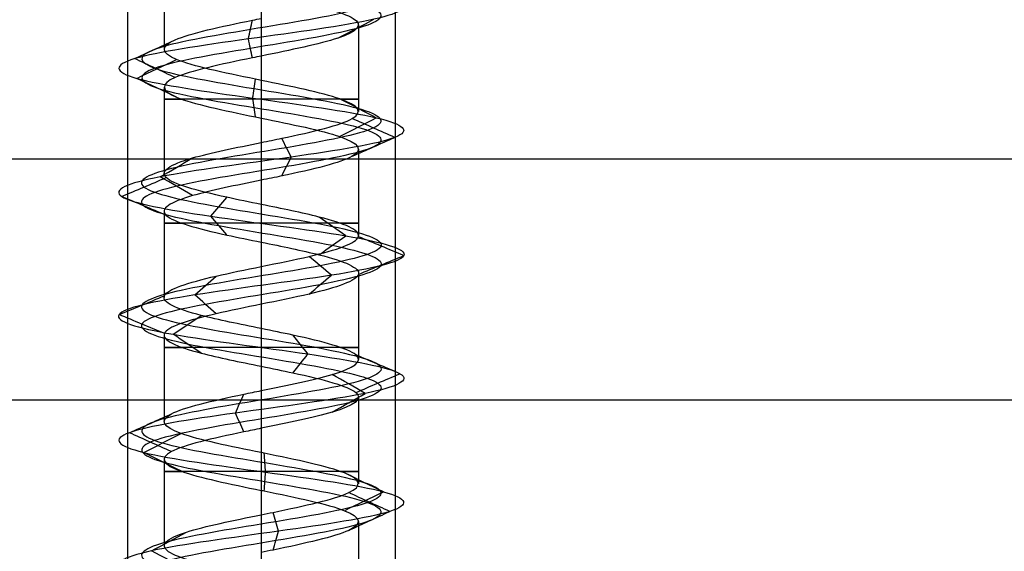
# Model space of a CAD drawing. Header units: millimetres. Extents: x -646 to 654, y -203 to 198.
# Tile 574 of 656: x 351 to 370, y 123 to 132. Entities that reach past the tile are written whole.
import ezdxf

# ---------------------------------------------------------------- set-up
doc = ezdxf.new("R2010")
doc.units = ezdxf.units.MM
doc.layers.add('Default', color=7, linetype='Continuous', true_color=0x000000)

msp = doc.modelspace()

# ---------------------------------------------------------------- linework, layer by layer
at = {"layer": 'Default', "color": 9, "true_color": 0xbebcba}
for p, q in [((353.8, 133.503, 776.822), (353.8, 131.887, 776.822)), ((357.432, 132.343, 776.822), (357.432, 130.728, 776.822)), ((355.616, 131.763, 775.003), (355.616, 130.148, 775.006)), ((353.8, 131.183, 776.822), (353.8, 129.57, 776.822)), ((357.432, 130.024, 776.822), (357.432, 128.41, 776.822)), ((355.616, 129.444, 775.006), (355.616, 127.831, 775.011)), ((353.8, 128.864, 776.822), (353.8, 127.251, 776.822)), ((357.432, 127.705, 776.822), (357.432, 126.092, 776.822)), ((355.616, 127.127, 775.011), (355.616, 125.513, 775.005)), ((353.8, 126.548, 776.822), (353.8, 124.934, 776.822)), ((357.432, 125.389, 776.822), (357.432, 123.774, 776.822)), ((355.616, 124.809, 775.005), (355.616, 123.194, 775.003)), ((353.8, 124.229, 776.822), (353.8, 122.615, 776.822)), ((357.432, 123.07, 776.822), (357.432, 121.456, 776.822))]:
    msp.add_line(p, q, dxfattribs=at)
at = {"layer": 'Default'}
for p, q in [((9.116, 129.84, 780.822), (643.616, 129.84, 780.822)), ((9.116, 129.84, 873.822), (643.616, 129.84, 873.822))]:
    msp.add_line(p, q, dxfattribs=at)
at = {"layer": 'Default', "color": 9, "true_color": 0xbebcba, "extrusion": (0, 1, 0)}
for centre, start, end in [((-355.616, 776.822, 130.956), 270, 35.3645), ((-355.616, 776.822, 130.956), 144.5389, 270), ((-355.616, 776.822, 128.638), 270, 35.2203), ((-355.616, 776.822, 128.638), 144.5782, 270), ((-355.616, 776.822, 126.32), 270, 35.432), ((-355.616, 776.822, 126.32), 144.6441, 270), ((-355.616, 776.822, 124.001), 270, 35.4392), ((-355.616, 776.822, 124.001), 144.6197, 270)]:
    msp.add_arc(centre, 1.816, start, end, dxfattribs=at)
at = {"layer": 'Default', "color": 9, "true_color": 0xbebcba}
for points, degree in [([(355.616, 139.246, 774.583), (354.871, 139.123, 774.583), (353.396, 138.878, 775.383), (353.201, 138.51, 777.91), (355.218, 138.143, 779.438), (357.596, 137.775, 778.577), (358.165, 137.407, 776.111), (356.403, 137.039, 774.296), (353.921, 136.672, 774.789), (352.988, 136.304, 777.141), (354.457, 135.936, 779.202), (356.985, 135.568, 779.087), (358.261, 135.2, 776.902), (357.119, 134.833, 774.644), (354.603, 134.465, 774.377), (353.012, 134.097, 776.345), (353.802, 133.729, 778.749), (356.249, 133.361, 779.392), (358.117, 132.994, 777.686), (357.699, 132.626, 775.19), (355.376, 132.258, 774.187), (353.272, 131.89, 775.592), (353.31, 131.523, 778.122), (355.456, 131.155, 779.464), (357.747, 130.787, 778.391), (358.09, 130.419, 775.884), (356.171, 130.051, 774.235), (353.744, 129.684, 774.951), (353.028, 129.316, 777.378), (354.677, 128.948, 779.297), (357.184, 128.58, 778.954), (358.257, 128.212, 776.662), (356.916, 127.845, 774.517), (354.386, 127.477, 774.479), (352.98, 127.109, 776.583), (353.983, 126.741, 778.906), (356.479, 126.374, 779.324), (358.185, 126.006, 777.456), (357.543, 125.638, 775.008), (355.139, 125.27, 774.219), (353.171, 124.902, 775.809), (353.438, 124.535, 778.326), (355.696, 124.167, 779.468), (357.88, 123.799, 778.191), (357.995, 123.431, 775.664), (355.935, 123.064, 774.195), (353.583, 122.696, 775.128), (353.089, 122.328, 777.61), (354.905, 121.96, 779.372), (357.371, 121.592, 778.803), (358.232, 121.225, 776.424), (356.702, 120.857, 774.409), (354.179, 120.489, 774.6), (352.969, 120.121, 776.822), (354.179, 119.753, 779.045), (356.702, 119.386, 779.236), (358.232, 119.018, 777.22), (357.371, 118.65, 774.841), (354.905, 118.282, 774.273), (353.089, 117.915, 776.035), (353.583, 117.547, 778.517), (355.935, 117.179, 779.449), (357.995, 116.811, 777.981), (357.88, 116.443, 775.453), (355.696, 116.076, 774.177), (353.438, 115.708, 775.319), (353.171, 115.34, 777.835), (355.139, 114.972, 779.425), (357.543, 114.604, 778.636), (358.185, 114.237, 776.189), (356.479, 113.869, 774.32), (353.983, 113.501, 774.739), (352.98, 113.133, 777.062), (354.386, 112.766, 779.166), (356.916, 112.398, 779.127), (358.257, 112.03, 776.982), (357.184, 111.662, 774.691), (354.677, 111.294, 774.348), (353.028, 110.927, 776.267), (353.744, 110.559, 778.694), (356.171, 110.191, 779.41), (358.09, 109.823, 777.761), (357.747, 109.455, 775.254), (355.456, 109.088, 774.181), (353.31, 108.72, 775.522), (353.272, 108.352, 778.052), (355.376, 107.984, 779.458), (357.699, 107.617, 778.454), (358.117, 107.249, 775.959), (356.249, 106.881, 774.253), (353.802, 106.513, 774.895), (353.012, 106.145, 777.299), (354.603, 105.778, 779.267), (357.119, 105.41, 779), (358.261, 105.042, 776.742), (356.985, 104.674, 774.557), (354.457, 104.307, 774.443), (352.988, 103.939, 776.503), (353.921, 103.571, 778.855), (356.403, 103.203, 779.349), (358.165, 102.835, 777.533), (357.596, 102.468, 775.067), (355.218, 102.1, 774.206), (353.201, 101.732, 775.735), (353.396, 101.364, 778.262), (354.871, 101.119, 779.062), (355.616, 100.996, 779.062)], 3), ([(355.616, 139.069, 774.156), (354.73, 138.947, 774.156), (352.973, 138.702, 775.109), (352.741, 138.334, 778.116), (355.142, 137.966, 779.936), (357.973, 137.598, 778.912), (358.65, 137.231, 775.976), (356.553, 136.863, 773.815), (353.599, 136.495, 774.402), (352.488, 136.127, 777.202), (354.237, 135.759, 779.655), (357.245, 135.392, 779.518), (358.764, 135.024, 776.917), (357.405, 134.656, 774.23), (354.41, 134.288, 773.912), (352.517, 133.92, 776.254), (353.456, 133.553, 779.116), (356.37, 133.185, 779.881), (358.594, 132.817, 777.85), (358.095, 132.449, 774.879), (355.331, 132.082, 773.685), (352.826, 131.714, 775.358), (352.872, 131.346, 778.37), (355.425, 130.978, 779.967), (358.153, 130.61, 778.689), (358.561, 130.243, 775.705), (356.277, 129.875, 773.742), (353.388, 129.507, 774.595), (352.536, 129.139, 777.483), (354.499, 128.771, 779.768), (357.483, 128.404, 779.36), (358.76, 128.036, 776.632), (357.163, 127.668, 774.078), (354.152, 127.3, 774.033), (352.478, 126.933, 776.537), (353.673, 126.565, 779.302), (356.643, 126.197, 779.8), (358.674, 125.829, 777.576), (357.909, 125.461, 774.663), (355.048, 125.094, 773.724), (352.705, 124.726, 775.617), (353.023, 124.358, 778.612), (355.711, 123.99, 779.971), (358.312, 123.623, 778.452), (358.448, 123.255, 775.443), (355.995, 122.887, 773.695), (353.196, 122.519, 774.805), (352.608, 122.151, 777.759), (354.77, 121.784, 779.857), (357.705, 121.416, 779.18), (358.73, 121.048, 776.348), (356.909, 120.68, 773.95), (353.905, 120.312, 774.177), (352.465, 119.945, 776.822), (353.905, 119.577, 779.468), (356.909, 119.209, 779.695), (358.73, 118.841, 777.296), (357.705, 118.474, 774.464), (354.77, 118.106, 773.788), (352.608, 117.738, 775.885), (353.196, 117.37, 778.839), (355.995, 117.002, 779.949), (358.448, 116.635, 778.201), (358.312, 116.267, 775.193), (355.711, 115.899, 773.673), (353.023, 115.531, 775.033), (352.705, 115.163, 778.028), (355.048, 114.796, 779.921), (357.909, 114.428, 778.981), (358.674, 114.06, 776.068), (356.643, 113.692, 773.844), (353.673, 113.325, 774.342), (352.478, 112.957, 777.107), (354.152, 112.589, 779.612), (357.163, 112.221, 779.566), (358.76, 111.853, 777.012), (357.483, 111.486, 774.285), (354.499, 111.118, 773.877), (352.536, 110.75, 776.161), (353.388, 110.382, 779.05), (356.277, 110.015, 779.902), (358.561, 109.647, 777.939), (358.153, 109.279, 774.955), (355.425, 108.911, 773.678), (352.872, 108.543, 775.275), (352.826, 108.176, 778.286), (355.331, 107.808, 779.959), (358.095, 107.44, 778.765), (358.594, 107.072, 775.795), (356.37, 106.704, 773.764), (353.456, 106.337, 774.528), (352.517, 105.969, 777.39), (354.41, 105.601, 779.733), (357.405, 105.233, 779.415), (358.764, 104.866, 776.727), (357.245, 104.498, 774.126), (354.237, 104.13, 773.99), (352.488, 103.762, 776.442), (353.599, 103.394, 779.242), (356.553, 103.027, 779.83), (358.65, 102.659, 777.668), (357.973, 102.291, 774.733), (355.142, 101.923, 773.709), (352.741, 101.555, 775.528), (352.973, 101.188, 778.535), (354.73, 100.942, 779.488), (355.616, 100.82, 779.488)], 3), ([(355.616, 138.893, 774.583), (354.871, 138.77, 774.583), (353.396, 138.525, 775.383), (353.201, 138.157, 777.909), (355.218, 137.79, 779.438), (357.596, 137.422, 778.577), (358.165, 137.054, 776.111), (356.403, 136.686, 774.296), (353.921, 136.318, 774.789), (352.988, 135.951, 777.141), (354.457, 135.583, 779.202), (356.985, 135.215, 779.087), (358.261, 134.847, 776.902), (357.119, 134.479, 774.644), (354.603, 134.112, 774.377), (353.012, 133.744, 776.345), (353.802, 133.376, 778.749), (356.249, 133.008, 779.392), (358.117, 132.641, 777.686), (357.699, 132.273, 775.19), (355.376, 131.905, 774.187), (353.272, 131.537, 775.592), (353.31, 131.169, 778.122), (355.456, 130.802, 779.464), (357.747, 130.434, 778.391), (358.09, 130.066, 775.884), (356.171, 129.698, 774.235), (353.744, 129.331, 774.951), (353.028, 128.963, 777.378), (354.677, 128.595, 779.297), (357.184, 128.227, 778.954), (358.257, 127.859, 776.662), (356.916, 127.492, 774.517), (354.386, 127.124, 774.479), (352.98, 126.756, 776.583), (353.983, 126.388, 778.905), (356.479, 126.02, 779.324), (358.185, 125.653, 777.456), (357.543, 125.285, 775.008), (355.139, 124.917, 774.219), (353.171, 124.549, 775.809), (353.438, 124.182, 778.326), (355.696, 123.814, 779.468), (357.88, 123.446, 778.191), (357.995, 123.078, 775.664), (355.935, 122.71, 774.195), (353.583, 122.343, 775.128), (353.089, 121.975, 777.61), (354.905, 121.607, 779.372), (357.371, 121.239, 778.803), (358.232, 120.871, 776.424), (356.702, 120.504, 774.409), (354.179, 120.136, 774.6), (352.969, 119.768, 776.822), (354.179, 119.4, 779.045), (356.702, 119.033, 779.236), (358.232, 118.665, 777.22), (357.371, 118.297, 774.841), (354.905, 117.929, 774.273), (353.089, 117.561, 776.035), (353.583, 117.194, 778.517), (355.935, 116.826, 779.449), (357.995, 116.458, 777.981), (357.88, 116.09, 775.453), (355.696, 115.722, 774.177), (353.438, 115.355, 775.319), (353.171, 114.987, 777.835), (355.139, 114.619, 779.425), (357.543, 114.251, 778.636), (358.185, 113.884, 776.189), (356.479, 113.516, 774.32), (353.983, 113.148, 774.739), (352.98, 112.78, 777.062), (354.386, 112.412, 779.166), (356.916, 112.045, 779.127), (358.257, 111.677, 776.982), (357.184, 111.309, 774.691), (354.677, 110.941, 774.348), (353.028, 110.574, 776.267), (353.744, 110.206, 778.694), (356.171, 109.838, 779.41), (358.09, 109.47, 777.761), (357.747, 109.102, 775.254), (355.456, 108.735, 774.181), (353.31, 108.367, 775.522), (353.272, 107.999, 778.052), (355.376, 107.631, 779.458), (357.699, 107.263, 778.454), (358.117, 106.896, 775.959), (356.249, 106.528, 774.253), (353.802, 106.16, 774.895), (353.012, 105.792, 777.299), (354.603, 105.425, 779.267), (357.119, 105.057, 779), (358.261, 104.689, 776.742), (356.985, 104.321, 774.557), (354.457, 103.953, 774.443), (352.988, 103.586, 776.503), (353.921, 103.218, 778.855), (356.403, 102.85, 779.349), (358.165, 102.482, 777.533), (357.596, 102.114, 775.067), (355.218, 101.747, 774.206), (353.201, 101.379, 775.735), (353.396, 101.011, 778.262), (354.871, 100.766, 779.062), (355.616, 100.643, 779.062)], 3), ([(355.616, 132.922, 778.638), (355.616, 132.115, 778.638), (355.616, 131.308, 778.638)], 2), ([(355.374, 132.082, 774.163), (355.4, 132.199, 774.446), (355.425, 132.317, 774.729), (355.451, 132.434, 775.012)], 3), ([(357.047, 132.097, 775.701), (357.27, 132.214, 775.526), (357.494, 132.332, 775.351), (357.718, 132.449, 775.175)], 3), ([(353.251, 131.714, 775.581), (353.503, 131.831, 775.713), (353.755, 131.949, 775.846), (354.006, 132.066, 775.978)], 3), ([(355.451, 131.729, 775.012), (355.425, 131.847, 774.729), (355.4, 131.964, 774.446), (355.374, 132.082, 774.163)], 3), ([(354.006, 131.361, 775.978), (353.755, 131.479, 775.846), (353.503, 131.596, 775.713), (353.251, 131.714, 775.581)], 3), ([(353.29, 131.346, 778.134), (353.538, 131.464, 777.994), (353.785, 131.581, 777.855), (354.033, 131.699, 777.715)], 3), ([(354.033, 130.993, 777.715), (353.785, 131.111, 777.855), (353.538, 131.228, 777.994), (353.29, 131.346, 778.134)], 3), ([(355.454, 130.978, 779.488), (355.472, 131.096, 779.204), (355.489, 131.214, 778.919), (355.506, 131.331, 778.635)], 3), ([(355.506, 130.625, 778.636), (355.489, 130.743, 778.92), (355.472, 130.861, 779.204), (355.454, 130.978, 779.488)], 3), ([(357.766, 130.61, 778.405), (357.537, 130.728, 778.236), (357.309, 130.845, 778.068), (357.08, 130.963, 777.899)], 3), ([(355.616, 130.604, 778.638), (355.616, 129.797, 778.638), (355.616, 128.99, 778.638)], 2), ([(357.079, 130.258, 777.899), (357.308, 130.375, 778.068), (357.537, 130.493, 778.236), (357.766, 130.61, 778.405)], 3), ([(358.112, 130.243, 775.875), (357.847, 130.36, 775.976), (357.582, 130.477, 776.077), (357.316, 130.595, 776.177)], 3), ([(356.176, 129.875, 774.211), (356.117, 129.992, 774.489), (356.057, 130.109, 774.766), (355.997, 130.227, 775.043)], 3), ([(357.315, 129.89, 776.178), (357.581, 130.008, 776.077), (357.847, 130.125, 775.976), (358.112, 130.243, 775.875)], 3), ([(353.727, 129.507, 774.934), (353.928, 129.625, 775.135), (354.129, 129.742, 775.336), (354.33, 129.859, 775.537)], 3), ([(355.997, 129.522, 775.045), (356.057, 129.64, 774.767), (356.116, 129.757, 774.489), (356.176, 129.875, 774.211)], 3), ([(353.005, 129.139, 777.383), (353.283, 129.257, 777.323), (353.56, 129.374, 777.263), (353.838, 129.492, 777.204)], 3), ([(354.33, 129.155, 775.536), (354.129, 129.272, 775.336), (353.928, 129.39, 775.135), (353.727, 129.507, 774.934)], 3), ([(353.837, 128.787, 777.204), (353.56, 128.905, 777.264), (353.282, 129.022, 777.323), (353.005, 129.139, 777.383)], 3), ([(354.669, 128.771, 779.319), (354.769, 128.889, 779.054), (354.87, 129.006, 778.789), (354.97, 129.123, 778.524)], 3), ([(354.97, 128.42, 778.524), (354.87, 128.537, 778.789), (354.769, 128.654, 779.054), (354.669, 128.771, 779.319)], 3), ([(357.198, 128.404, 778.973), (357.03, 128.521, 778.745), (356.862, 128.638, 778.517), (356.695, 128.755, 778.289)], 3), ([(356.695, 128.052, 778.289), (356.863, 128.169, 778.517), (357.03, 128.287, 778.745), (357.198, 128.404, 778.973)], 3), ([(358.281, 128.036, 776.661), (357.998, 128.153, 776.678), (357.716, 128.27, 776.695), (357.433, 128.387, 776.712)], 3), ([(355.616, 128.286, 778.638), (355.616, 127.479, 778.638), (355.616, 126.672, 778.638)], 2), ([(356.927, 127.668, 774.496), (356.788, 127.785, 774.743), (356.649, 127.902, 774.99), (356.51, 128.02, 775.237)], 3), ([(357.433, 127.685, 776.712), (357.716, 127.802, 776.695), (357.998, 127.919, 776.678), (358.281, 128.036, 776.661)], 3), ([(354.375, 127.3, 774.458), (354.506, 127.417, 774.709), (354.638, 127.535, 774.959), (354.77, 127.652, 775.21)], 3), ([(356.51, 127.317, 775.237), (356.649, 127.434, 774.99), (356.788, 127.551, 774.743), (356.927, 127.668, 774.496)], 3), ([(352.956, 126.933, 776.581), (353.238, 127.05, 776.606), (353.521, 127.167, 776.632), (353.803, 127.284, 776.657)], 3), ([(354.77, 126.949, 775.21), (354.638, 127.066, 774.959), (354.506, 127.183, 774.709), (354.375, 127.3, 774.458)], 3), ([(353.803, 126.581, 776.657), (353.521, 126.698, 776.632), (353.238, 126.815, 776.606), (352.956, 126.933, 776.581)], 3), ([(353.969, 126.565, 778.924), (354.144, 126.682, 778.701), (354.318, 126.799, 778.478), (354.493, 126.916, 778.255)], 3), ([(354.493, 126.213, 778.255), (354.318, 126.33, 778.478), (354.144, 126.448, 778.701), (353.969, 126.565, 778.924)], 3), ([(356.487, 126.197, 779.346), (356.394, 126.314, 779.078), (356.302, 126.431, 778.81), (356.209, 126.549, 778.542)], 3), ([(356.209, 125.845, 778.542), (356.302, 125.963, 778.81), (356.394, 126.08, 779.078), (356.487, 126.197, 779.346)], 3), ([(358.208, 125.829, 777.461), (357.933, 125.947, 777.393), (357.657, 126.064, 777.325), (357.381, 126.182, 777.257)], 3), ([(355.616, 125.968, 778.638), (355.616, 125.161, 778.638), (355.616, 124.354, 778.638)], 2), ([(357.56, 125.461, 774.992), (357.353, 125.579, 775.187), (357.146, 125.696, 775.381), (356.94, 125.814, 775.576)], 3), ([(357.381, 125.477, 777.257), (357.657, 125.594, 777.325), (357.933, 125.712, 777.393), (358.208, 125.829, 777.461)], 3), ([(355.134, 125.094, 774.196), (355.185, 125.211, 774.475), (355.237, 125.328, 774.754), (355.288, 125.445, 775.032)], 3), ([(356.939, 125.109, 775.576), (357.146, 125.226, 775.382), (357.353, 125.344, 775.187), (357.56, 125.461, 774.992)], 3), ([(353.149, 124.726, 775.8), (353.411, 124.843, 775.909), (353.673, 124.96, 776.017), (353.935, 125.078, 776.126)], 3), ([(355.288, 124.741, 775.035), (355.237, 124.858, 774.755), (355.186, 124.976, 774.475), (355.134, 125.094, 774.196)], 3), ([(353.937, 124.373, 776.127), (353.674, 124.491, 776.018), (353.411, 124.608, 775.909), (353.149, 124.726, 775.8)], 3), ([(353.418, 124.358, 778.339), (353.652, 124.476, 778.178), (353.886, 124.593, 778.016), (354.12, 124.711, 777.855)], 3), ([(354.121, 124.005, 777.854), (353.886, 124.123, 778.016), (353.652, 124.24, 778.177), (353.418, 124.358, 778.339)], 3), ([(355.696, 123.99, 779.491), (355.688, 124.108, 779.207), (355.679, 124.226, 778.922), (355.67, 124.343, 778.638)], 3), ([(355.67, 123.637, 778.638), (355.679, 123.755, 778.922), (355.688, 123.873, 779.207), (355.696, 123.99, 779.491)], 3), ([(357.901, 123.623, 778.204), (357.657, 123.74, 778.056), (357.414, 123.858, 777.909), (357.17, 123.975, 777.762)], 3), ([(355.616, 123.649, 778.638), (355.616, 122.842, 778.638), (355.616, 122.035, 778.638)], 2), ([(357.17, 123.27, 777.762), (357.414, 123.387, 777.909), (357.657, 123.505, 778.056), (357.901, 123.623, 778.204)], 3), ([(358.016, 123.255, 775.653), (357.761, 123.372, 775.778), (357.505, 123.49, 775.902), (357.25, 123.607, 776.027)], 3), ([(355.938, 122.887, 774.171), (355.903, 123.004, 774.453), (355.869, 123.122, 774.736), (355.835, 123.239, 775.018)], 3), ([(357.25, 122.902, 776.027), (357.505, 123.02, 775.902), (357.761, 123.137, 775.778), (358.016, 123.255, 775.653)], 3), ([(353.564, 122.519, 775.113), (353.783, 122.637, 775.294), (354.001, 122.754, 775.476), (354.219, 122.871, 775.658)], 3), ([(355.835, 122.534, 775.018), (355.869, 122.652, 774.736), (355.903, 122.769, 774.453), (355.938, 122.887, 774.171)], 3), ([(354.219, 122.167, 775.658), (354.001, 122.284, 775.476), (353.782, 122.402, 775.294), (353.564, 122.519, 775.113)], 3)]:
    msp.add_open_spline(points, degree=degree, dxfattribs=at)
at = {"layer": 'Default'}
for points in [[(353.116, 134.34, 776.322), (353.116, 111.84, 776.322), (353.116, 89.34, 776.322)], [(355.616, 134.34, 778.822), (355.616, 111.84, 778.822), (355.616, 89.34, 778.822)], [(355.616, 134.34, 773.822), (355.616, 111.84, 773.822), (355.616, 89.34, 773.822)], [(358.116, 134.34, 776.322), (358.116, 111.84, 776.322), (358.116, 89.34, 776.322)], [(9.116, 125.34, 780.822), (326.366, 125.34, 780.822), (643.616, 125.34, 780.822)], [(9.116, 125.34, 873.822), (326.366, 125.34, 873.822), (643.616, 125.34, 873.822)], [(9.116, 125.34, 827.322), (326.366, 125.34, 827.322), (643.616, 125.34, 827.322)]]:
    msp.add_open_spline(points, degree=2, dxfattribs=at)
at = {"layer": 'Default', "color": 9, "true_color": 0xbebcba}
for points, knots in [([(355.616, 132.922, 778.638), (355.762, 132.892, 778.639), (356.51, 132.74, 778.556), (357.643, 132.465, 777.522), (357.314, 132.109, 775.56), (356.162, 131.875, 775.007), (355.616, 131.763, 775.003)], [-16.735145, -16.735145, -16.735145, -16.735145, -16.091486, -13.436391, -10.781296, -8.369707, -8.369707, -8.369707, -8.369707]), ([(355.616, 131.308, 778.638), (355.579, 131.315, 778.638), (355.543, 131.323, 778.637), (355.506, 131.33, 778.635), (354.907, 131.453, 778.599), (354.327, 131.575, 778.237), (354.032, 131.698, 777.714), (353.736, 131.821, 777.191), (353.726, 131.943, 776.507), (354.005, 132.066, 775.975), (354.284, 132.188, 775.443), (354.853, 132.311, 775.064), (355.451, 132.434, 775.01), (355.505, 132.445, 775.005), (355.561, 132.456, 775.002), (355.616, 132.467, 775.003)], [-15.638496, -15.638496, -15.638496, -15.638496, -15.494179, -15.494179, -15.494179, -13.008298, -13.008298, -13.008298, -10.523023, -10.523023, -10.523023, -8.037877, -8.037877, -8.037877, -7.809918, -7.809918, -7.809918, -7.809918]), ([(355.616, 131.763, 775.003), (355.561, 131.752, 775.002), (354.905, 131.618, 775.029), (353.716, 131.362, 775.823), (353.747, 130.994, 777.874), (354.942, 130.741, 778.621), (355.579, 130.611, 778.638), (355.616, 130.604, 778.638)], [-8.369707, -8.369707, -8.369707, -8.369707, -8.1262, -5.471105, -2.81601, -0.160914, 0, 0, 0, 0]), ([(355.616, 130.148, 775.006), (355.744, 130.175, 775.004), (355.873, 130.201, 775.017), (355.998, 130.227, 775.043), (356.585, 130.35, 775.169), (357.104, 130.472, 775.615), (357.317, 130.595, 776.176), (357.53, 130.717, 776.737), (357.437, 130.84, 777.415), (357.081, 130.962, 777.898), (356.747, 131.078, 778.352), (356.18, 131.193, 778.635), (355.616, 131.308, 778.638)], [-7.823676, -7.823676, -7.823676, -7.823676, -7.293295, -7.293295, -7.293295, -4.808244, -4.808244, -4.808244, -2.323295, -2.323295, -2.323295, 0, 0, 0, 0]), ([(355.616, 130.604, 778.638), (356.18, 130.489, 778.635), (357.35, 130.251, 778.051), (357.622, 129.891, 776.06), (356.475, 129.619, 775.074), (355.744, 129.47, 775.004), (355.616, 129.444, 775.006)], [-16.717817, -16.717817, -16.717817, -16.717817, -14.227024, -11.574528, -8.922032, -8.356096, -8.356096, -8.356096, -8.356096]), ([(355.616, 128.99, 778.638), (355.396, 129.034, 778.639), (355.176, 129.079, 778.602), (354.972, 129.124, 778.525), (354.41, 129.246, 778.311), (353.964, 129.369, 777.793), (353.838, 129.491, 777.205), (353.712, 129.614, 776.617), (353.906, 129.737, 775.961), (354.33, 129.859, 775.536), (354.664, 129.956, 775.202), (355.141, 130.052, 775.011), (355.616, 130.148, 775.006)], [-15.625304, -15.625304, -15.625304, -15.625304, -14.752315, -14.752315, -14.752315, -12.265708, -12.265708, -12.265708, -9.779131, -9.779131, -9.779131, -7.823676, -7.823676, -7.823676, -7.823676]), ([(355.616, 129.444, 775.006), (355.141, 129.348, 775.011), (354.058, 129.129, 775.445), (353.519, 128.787, 777.274), (354.572, 128.497, 778.5), (355.396, 128.33, 778.639), (355.616, 128.286, 778.638)], [-8.356096, -8.356096, -8.356096, -8.356096, -6.269536, -3.61704, -0.964544, 0, 0, 0, 0]), ([(355.616, 127.831, 775.011), (355.928, 127.894, 775.011), (356.24, 127.957, 775.088), (356.509, 128.02, 775.24), (357.032, 128.143, 775.535), (357.395, 128.265, 776.115), (357.431, 128.388, 776.714), (357.467, 128.511, 777.314), (357.177, 128.633, 777.933), (356.694, 128.756, 778.289), (356.386, 128.834, 778.516), (356, 128.912, 778.635), (355.616, 128.99, 778.638)], [-7.796921, -7.796921, -7.796921, -7.796921, -6.516555, -6.516555, -6.516555, -4.030681, -4.030681, -4.030681, -1.544826, -1.544826, -1.544826, 0, 0, 0, 0]), ([(355.616, 128.286, 778.638), (356, 128.208, 778.635), (356.993, 128.007, 778.327), (357.758, 127.684, 776.695), (356.846, 127.376, 775.236), (355.928, 127.19, 775.011), (355.616, 127.127, 775.011)], [-16.671132, -16.671132, -16.671132, -16.671132, -14.989298, -12.343786, -9.698274, -8.335658, -8.335658, -8.335658, -8.335658]), ([(355.616, 126.672, 778.638), (355.213, 126.754, 778.635), (354.809, 126.835, 778.502), (354.494, 126.917, 778.256), (354.021, 127.039, 777.885), (353.75, 127.162, 777.258), (353.804, 127.285, 776.659), (353.859, 127.407, 776.061), (354.238, 127.53, 775.493), (354.77, 127.652, 775.214), (355.028, 127.712, 775.078), (355.322, 127.771, 775.011), (355.616, 127.831, 775.011)], [-15.59455, -15.59455, -15.59455, -15.59455, -13.973848, -13.973848, -13.973848, -11.488128, -11.488128, -11.488128, -9.002379, -9.002379, -9.002379, -7.796921, -7.796921, -7.796921, -7.796921]), ([(355.616, 127.127, 775.011), (355.322, 127.067, 775.011), (354.423, 126.885, 775.217), (353.479, 126.58, 776.63), (354.202, 126.254, 778.303), (355.213, 126.049, 778.635), (355.616, 125.968, 778.638)], [-8.335658, -8.335658, -8.335658, -8.335658, -7.052762, -4.40725, -1.761738, 0, 0, 0, 0]), ([(355.616, 125.513, 775.005), (356.108, 125.613, 775.01), (356.603, 125.713, 775.218), (356.939, 125.814, 775.575), (357.351, 125.936, 776.013), (357.524, 126.059, 776.675), (357.381, 126.181, 777.258), (357.237, 126.304, 777.842), (356.776, 126.426, 778.347), (356.208, 126.549, 778.543), (356.018, 126.59, 778.608), (355.817, 126.631, 778.639), (355.616, 126.672, 778.638)], [-7.803231, -7.803231, -7.803231, -7.803231, -5.772465, -5.772465, -5.772465, -3.285917, -3.285917, -3.285917, -0.799324, -0.799324, -0.799324, 0, 0, 0, 0]), ([(355.616, 125.968, 778.638), (355.817, 125.927, 778.639), (356.622, 125.763, 778.515), (357.698, 125.477, 777.336), (357.209, 125.132, 775.473), (356.108, 124.909, 775.01), (355.616, 124.809, 775.005)], [-16.728505, -16.728505, -16.728505, -16.728505, -15.8438, -13.189681, -10.535562, -8.367307, -8.367307, -8.367307, -8.367307]), ([(355.616, 124.354, 778.638), (355.033, 124.472, 778.637), (354.449, 124.591, 778.332), (354.119, 124.71, 777.853), (353.777, 124.833, 777.359), (353.705, 124.955, 776.679), (353.935, 125.078, 776.125), (354.165, 125.201, 775.57), (354.696, 125.323, 775.14), (355.287, 125.446, 775.032), (355.395, 125.468, 775.013), (355.505, 125.491, 775.004), (355.616, 125.513, 775.005)], [-15.632466, -15.632466, -15.632466, -15.632466, -13.228322, -13.228322, -13.228322, -10.743345, -10.743345, -10.743345, -8.258283, -8.258283, -8.258283, -7.803231, -7.803231, -7.803231, -7.803231]), ([(355.616, 124.809, 775.005), (355.505, 124.786, 775.004), (354.794, 124.641, 775.062), (353.633, 124.374, 776), (353.847, 124.01, 778.018), (355.033, 123.768, 778.637), (355.616, 123.649, 778.638)], [-8.367307, -8.367307, -8.367307, -8.367307, -7.881443, -5.227324, -2.573205, 0, 0, 0, 0]), ([(355.616, 123.194, 775.003), (355.689, 123.209, 775.003), (355.763, 123.224, 775.007), (355.835, 123.239, 775.015), (356.432, 123.362, 775.088), (356.988, 123.484, 775.484), (357.251, 123.607, 776.024), (357.514, 123.729, 776.564), (357.483, 123.852, 777.247), (357.172, 123.975, 777.761), (356.861, 124.097, 778.275), (356.271, 124.22, 778.619), (355.67, 124.342, 778.637), (355.652, 124.346, 778.638), (355.634, 124.35, 778.638), (355.616, 124.354, 778.638)], [-7.832008, -7.832008, -7.832008, -7.832008, -7.528171, -7.528171, -7.528171, -5.043059, -5.043059, -5.043059, -2.557914, -2.557914, -2.557914, -0.07214, -0.07214, -0.07214, 0, 0, 0, 0]), ([(355.616, 123.649, 778.638), (355.634, 123.646, 778.638), (356.253, 123.519, 778.63), (357.452, 123.27, 777.93), (357.545, 122.903, 775.881), (356.364, 122.642, 775.039), (355.689, 122.505, 775.003), (355.616, 122.49, 775.003)], [-16.737468, -16.737468, -16.737468, -16.737468, -16.657, -14.001537, -11.346073, -8.690609, -8.366026, -8.366026, -8.366026, -8.366026]), ([(355.616, 122.035, 778.638), (355.451, 122.069, 778.639), (355.287, 122.102, 778.619), (355.129, 122.136, 778.575), (354.55, 122.258, 778.413), (354.059, 122.381, 777.937), (353.88, 122.503, 777.363), (353.702, 122.626, 776.79), (353.835, 122.749, 776.119), (354.219, 122.871, 775.657), (354.557, 122.979, 775.252), (355.088, 123.086, 775.008), (355.616, 123.194, 775.003)], [-15.63939, -15.63939, -15.63939, -15.63939, -14.986777, -14.986777, -14.986777, -12.500257, -12.500257, -12.500257, -10.013878, -10.013878, -10.013878, -7.832008, -7.832008, -7.832008, -7.832008])]:
    msp.add_open_spline(points, degree=3, knots=knots, dxfattribs=at)

doc.saveas('drawing.dxf')
